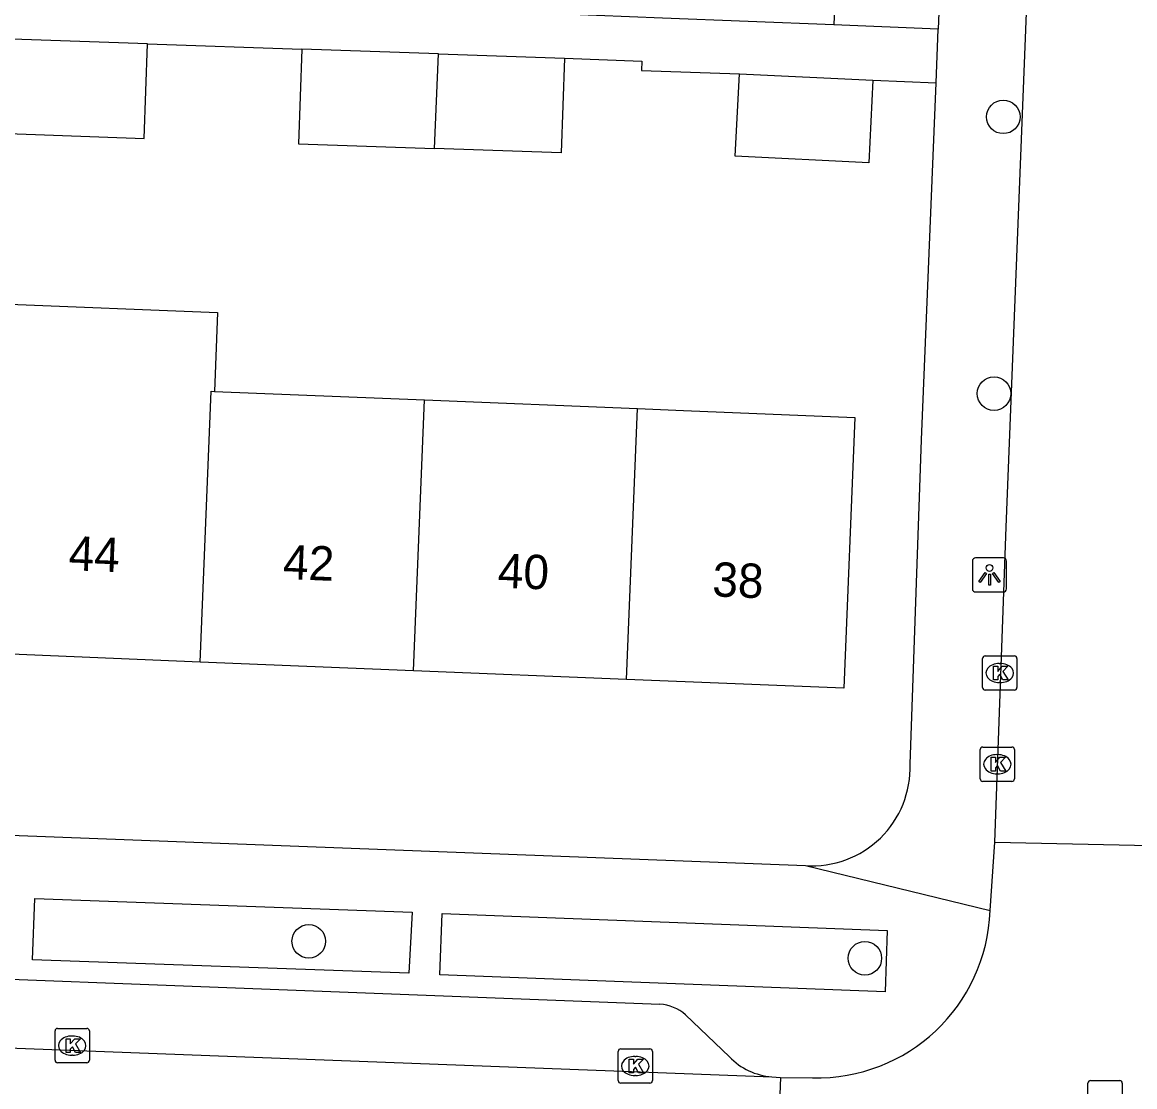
# Model space of a CAD drawing. Extents: x 160732 to 162105, y 387428 to 388479.
# Drawn here: x 161532.74 to 161565.18, y 387751.99 to 387783.01 of the extents above; entities that cross this region are included whole.
import ezdxf

# ---------------------------------------------------------------- set-up
doc = ezdxf.new("R2010")
doc.units = 0
for name, color, linetype in [('IMGEO_Boom', 7, 'Continuous'), ('IMGEO_Kolk', 7, 'Continuous'), ('IMGEO_Lichtpunt', 7, 'Continuous'), ('IMGEO_Pand', 7, 'Continuous'), ('IMGEO_Pand_nummerreeks', 7, 'Continuous'), ('IMGEO_Rijbaan_lokaal_gesloten', 7, 'Continuous'), ('IMGEO_Rijbaan_lokaal_open', 7, 'Continuous'), ('IMGEO_Rioolput', 7, 'Continuous'), ('IMGEO_Voetpad_open', 7, 'Continuous')]:
    doc.layers.add(name, color=color, linetype=linetype)

msp = doc.modelspace()

# ---------------------------------------------------------------- linework, layer by layer
at = {"layer": 'IMGEO_Boom'}
for centre in [(161561.349, 387780.257), (161561.079, 387772.192), (161541.098, 387756.23), (161557.314, 387755.737)]:
    msp.add_circle(centre, 0.489, dxfattribs=at)
at = {"layer": 'IMGEO_Kolk'}
for p, q in [((161560.745, 387763.623), (161560.745, 387764.475)), ((161560.82, 387764.549), (161561.672, 387764.549)), ((161561.233, 387764.329), (161561.258, 387764.329)), ((161561.746, 387764.475), (161561.746, 387763.623)), ((161561.256, 387763.769), (161561.231, 387763.769)), ((161561.672, 387763.549), (161560.82, 387763.549)), ((161560.675, 387760.966), (161560.675, 387761.818)), ((161560.75, 387761.892), (161561.602, 387761.892)), ((161561.676, 387761.818), (161561.676, 387760.966)), ((161561.163, 387761.672), (161561.188, 387761.672)), ((161561.186, 387761.112), (161561.161, 387761.112)), ((161561.602, 387760.892), (161560.75, 387760.892)), ((161533.7, 387752.765), (161533.7, 387753.617)), ((161533.775, 387753.691), (161534.627, 387753.691)), ((161534.701, 387753.617), (161534.701, 387752.765)), ((161534.188, 387753.471), (161534.213, 387753.471)), ((161550.118, 387752.171), (161550.118, 387753.023)), ((161550.193, 387753.097), (161551.045, 387753.097)), ((161551.119, 387753.023), (161551.119, 387752.171)), ((161534.627, 387752.691), (161533.775, 387752.691)), ((161534.211, 387752.911), (161534.186, 387752.911)), ((161550.606, 387752.877), (161550.631, 387752.877)), ((161550.629, 387752.317), (161550.604, 387752.317)), ((161551.045, 387752.097), (161550.193, 387752.097))]:
    msp.add_line(p, q, dxfattribs=at)
for points in [[(161560.745, 387763.623), (161560.745, 387764.475)], [(161560.82, 387764.549), (161561.672, 387764.549)], [(161561.746, 387764.475), (161561.746, 387763.623)], [(161561.066, 387764.249), (161561.189, 387764.249), (161561.189, 387764.098), (161561.319, 387764.249), (161561.483, 387764.249), (161561.337, 387764.098), (161561.49, 387763.849), (161561.338, 387763.849), (161561.253, 387764.013), (161561.189, 387763.946), (161561.189, 387763.849), (161561.066, 387763.849), (161561.066, 387764.249)], [(161561.672, 387763.549), (161560.82, 387763.549)], [(161560.675, 387760.966), (161560.675, 387761.818)], [(161560.75, 387761.892), (161561.602, 387761.892)], [(161561.676, 387761.818), (161561.676, 387760.966)], [(161560.996, 387761.592), (161561.119, 387761.592), (161561.119, 387761.441), (161561.249, 387761.592), (161561.413, 387761.592), (161561.267, 387761.441), (161561.42, 387761.192), (161561.268, 387761.192), (161561.183, 387761.356), (161561.119, 387761.289), (161561.119, 387761.192), (161560.996, 387761.192), (161560.996, 387761.592)], [(161561.602, 387760.892), (161560.75, 387760.892)], [(161533.7, 387752.765), (161533.7, 387753.617)], [(161533.775, 387753.691), (161534.627, 387753.691)], [(161534.701, 387753.617), (161534.701, 387752.765)], [(161534.021, 387753.391), (161534.144, 387753.391), (161534.144, 387753.24), (161534.274, 387753.391), (161534.438, 387753.391), (161534.292, 387753.24), (161534.445, 387752.991), (161534.293, 387752.991), (161534.208, 387753.155), (161534.144, 387753.088), (161534.144, 387752.991), (161534.021, 387752.991), (161534.021, 387753.391)], [(161550.118, 387752.171), (161550.118, 387753.023)], [(161550.193, 387753.097), (161551.045, 387753.097)], [(161551.119, 387753.023), (161551.119, 387752.171)], [(161534.627, 387752.691), (161533.775, 387752.691)], [(161550.439, 387752.797), (161550.562, 387752.797), (161550.562, 387752.646), (161550.692, 387752.797), (161550.856, 387752.797), (161550.71, 387752.646), (161550.863, 387752.397), (161550.711, 387752.397), (161550.626, 387752.561), (161550.562, 387752.494), (161550.562, 387752.397), (161550.439, 387752.397), (161550.439, 387752.797)], [(161551.045, 387752.097), (161550.193, 387752.097)]]:
    msp.add_lwpolyline(points, dxfattribs=at)
for centre, start, end in [((161560.822, 387764.473), 91.552, 178.448), ((161560.822, 387764.473), 91.552, 178.448), ((161561.67, 387764.473), 1.552, 88.448), ((161561.67, 387764.473), 1.552, 88.448), ((161560.822, 387763.625), 181.552, 268.448), ((161560.822, 387763.625), 181.552, 268.448), ((161561.67, 387763.625), 271.552, 358.448), ((161561.67, 387763.625), 271.552, 358.448), ((161560.752, 387761.816), 91.552, 178.448), ((161560.752, 387761.816), 91.552, 178.448), ((161561.6, 387761.816), 1.552, 88.448), ((161561.6, 387761.816), 1.552, 88.448), ((161560.752, 387760.968), 181.552, 268.448), ((161560.752, 387760.968), 181.552, 268.448), ((161561.6, 387760.968), 271.552, 358.448), ((161561.6, 387760.968), 271.552, 358.448), ((161533.777, 387753.615), 91.552, 178.448), ((161533.777, 387753.615), 91.552, 178.448), ((161534.625, 387753.615), 1.552, 88.448), ((161534.625, 387753.615), 1.552, 88.448), ((161550.195, 387753.021), 91.552, 178.448), ((161550.195, 387753.021), 91.552, 178.448), ((161551.043, 387753.021), 1.552, 88.448), ((161551.043, 387753.021), 1.552, 88.448), ((161533.777, 387752.767), 181.552, 268.448), ((161533.777, 387752.767), 181.552, 268.448), ((161534.625, 387752.767), 271.552, 358.448), ((161534.625, 387752.767), 271.552, 358.448), ((161550.195, 387752.173), 181.552, 268.448), ((161550.195, 387752.173), 181.552, 268.448), ((161551.043, 387752.173), 271.552, 358.448), ((161551.043, 387752.173), 271.552, 358.448)]:
    msp.add_arc(centre, 0.0765, start, end, dxfattribs=at)
for centre, major_axis, ratio, start_param, end_param in [((161561.232, 387764.049), (-0.387, 0.002), 0.722429, 4.712389, 7.853982), ((161561.257, 387764.049), (-0.39, 0.002), 0.717154, 1.570796, 4.712389), ((161561.162, 387761.392), (-0.387, 0.002), 0.722429, 4.712389, 7.853982), ((161561.187, 387761.392), (-0.39, 0.002), 0.717154, 1.570796, 4.712389), ((161534.187, 387753.191), (-0.387, 0.002), 0.722429, 4.712389, 7.853982), ((161534.212, 387753.191), (-0.39, 0.002), 0.717154, 1.570796, 4.712389), ((161550.605, 387752.597), (-0.387, 0.002), 0.722429, 4.712389, 7.853982), ((161550.63, 387752.597), (-0.39, 0.002), 0.717154, 1.570796, 4.712389)]:
    msp.add_ellipse(centre, major_axis=major_axis, ratio=ratio, start_param=start_param, end_param=end_param, dxfattribs=at)
at = {"layer": 'IMGEO_Lichtpunt'}
for p, q in [((161560.449, 387767.312), (161560.449, 387766.505)), ((161560.449, 387767.312), (161560.449, 387766.505)), ((161561.351, 387767.407), (161560.543, 387767.407)), ((161561.351, 387767.407), (161560.543, 387767.407)), ((161561.445, 387766.505), (161561.445, 387767.312)), ((161561.445, 387766.505), (161561.445, 387767.312)), ((161560.543, 387766.411), (161561.351, 387766.411)), ((161560.543, 387766.411), (161561.351, 387766.411))]:
    msp.add_line(p, q, dxfattribs=at)
for points in [[(161560.823, 387766.976), (161560.862, 387766.948), (161560.674, 387766.686), (161560.636, 387766.713), (161560.823, 387766.976)], [(161560.925, 387766.928), (161560.972, 387766.928), (161560.972, 387766.606), (161560.925, 387766.606), (161560.925, 387766.928)], [(161561.035, 387766.948), (161561.073, 387766.975), (161561.26, 387766.713), (161561.221, 387766.685), (161561.035, 387766.948)]]:
    msp.add_lwpolyline(points, dxfattribs=at)
msp.add_circle((161560.948, 387767.11), 0.0994, dxfattribs=at)
for centre, start, end in [((161560.543, 387767.312), 90, 180), ((161560.543, 387767.312), 90, 180), ((161561.351, 387767.312), 0, 90), ((161561.351, 387767.312), 0, 90), ((161560.543, 387766.505), 180, 270), ((161560.543, 387766.505), 180, 270), ((161561.351, 387766.505), 270, 0), ((161561.351, 387766.505), 270, 360)]:
    msp.add_arc(centre, 0.0946, start, end, dxfattribs=at)
at = {"layer": 'IMGEO_Pand'}
for points in [[(161556.661, 387789.267), (161556.407, 387782.938)], [(161556.407, 387782.938), (161551.412, 387783.138), (161548.528, 387783.254)], [(161536.397, 387782.387), (161532.447, 387782.525)], [(161532.334, 387779.768), (161536.301, 387779.63), (161536.397, 387782.387)], [(161540.895, 387782.23), (161540.799, 387779.474), (161544.769, 387779.335)], [(161544.881, 387782.092), (161540.895, 387782.23)], [(161544.769, 387779.335), (161544.881, 387782.092)], [(161548.558, 387781.964), (161548.462, 387779.207), (161544.769, 387779.335)], [(161544.881, 387782.092), (161548.558, 387781.964)], [(161557.549, 387781.322), (161557.431, 387778.916), (161553.536, 387779.107), (161553.654, 387781.513)], [(161553.654, 387781.513), (161557.549, 387781.322)], [(161532.038, 387772.513), (161532.132, 387774.811), (161538.441, 387774.556), (161538.347, 387772.257)], [(161537.932, 387764.37), (161538.253, 387772.261), (161538.347, 387772.257)], [(161538.347, 387772.257), (161544.47, 387772.008)], [(161544.148, 387764.117), (161544.47, 387772.008)], [(161544.47, 387772.008), (161550.686, 387771.755)], [(161550.364, 387763.865), (161550.686, 387771.755)], [(161550.686, 387771.755), (161552.027, 387771.701), (161557.022, 387771.498), (161556.701, 387763.607), (161550.364, 387763.865)], [(161537.932, 387764.37), (161531.716, 387764.623)], [(161544.148, 387764.117), (161537.932, 387764.37)], [(161550.364, 387763.865), (161544.148, 387764.117)]]:
    msp.add_lwpolyline(points, dxfattribs=at)
at = {"layer": 'IMGEO_Rijbaan_lokaal_gesloten'}
for points in [[(161514.136, 387753.813), (161554.602, 387752.285)], [(161554.602, 387752.285), (161554.854, 387752.262)]]:
    msp.add_lwpolyline(points, dxfattribs=at)
at = {"layer": 'IMGEO_Rijbaan_lokaal_open'}
for points in [[(161561.103, 387759.123), (161561.429, 387768.304), (161563.808, 387828.271)], [(161560.965, 387757.124), (161561.103, 387759.123)], [(161561.103, 387759.123), (161567.896, 387758.971)], [(161554.854, 387752.262), (161554.792, 387750.763)], [(161554.854, 387752.262), (161555.784, 387752.253)]]:
    msp.add_lwpolyline(points, dxfattribs=at)
msp.add_arc((161555.921, 387757.298), 5.047, 268.4446, 358.0226, dxfattribs=at)
at = {"layer": 'IMGEO_Rioolput'}
for p, q in [((161563.819, 387751.246), (161563.819, 387752.098)), ((161563.894, 387752.172), (161564.746, 387752.172)), ((161564.82, 387752.098), (161564.82, 387751.246))]:
    msp.add_line(p, q, dxfattribs=at)
for points in [[(161563.819, 387751.246), (161563.819, 387752.098)], [(161563.894, 387752.172), (161564.746, 387752.172)], [(161564.82, 387752.098), (161564.82, 387751.246)]]:
    msp.add_lwpolyline(points, dxfattribs=at)
for centre, start, end in [((161563.896, 387752.096), 91.552, 178.448), ((161563.896, 387752.096), 91.552, 178.448), ((161564.744, 387752.096), 1.552, 88.448), ((161564.744, 387752.096), 1.552, 88.448)]:
    msp.add_arc(centre, 0.0765, start, end, dxfattribs=at)
at = {"layer": 'IMGEO_Voetpad_open'}
for points in [[(161561.357, 387830.064), (161559.451, 387782.815)], [(161559.451, 387782.815), (161556.407, 387782.938)], [(161559.388, 387781.248), (161559.451, 387782.815)], [(161536.397, 387782.387), (161540.895, 387782.23)], [(161548.558, 387781.964), (161550.808, 387781.885), (161550.798, 387781.613), (161553.654, 387781.513)], [(161557.549, 387781.322), (161559.388, 387781.248)], [(161558.63, 387761.392), (161558.968, 387770.847), (161559.388, 387781.248)], [(161514.051, 387760.024), (161555.586, 387758.436)], [(161555.586, 387758.436), (161560.965, 387757.124)], [(161544.111, 387757.079), (161544.011, 387755.298), (161533.04, 387755.692), (161533.106, 387757.475), (161544.111, 387757.079)], [(161557.961, 387756.541), (161557.901, 387754.758), (161544.915, 387755.252), (161544.99, 387757.038), (161557.961, 387756.541)], [(161517.488, 387755.699), (161551.339, 387754.394)], [(161552.08, 387754.089), (161553.365, 387752.866)]]:
    msp.add_lwpolyline(points, dxfattribs=at)
for centre, radius, start, end in [((161555.773, 387761.289), 2.859, 266.2456, 2.0738), ((161551.285, 387753.209), 1.186, 47.8816, 87.3737), ((161554.72, 387754.143), 1.862, 223.3065, 266.376)]:
    msp.add_arc(centre, radius, start, end, dxfattribs=at)

# ---------------------------------------------------------------- texts
at = {"layer": 'IMGEO_Pand_nummerreeks'}
for s, rotation, p in [('44', 357.6738, (161534.082, 387767.048)), ('42', 357.6738, (161540.335, 387766.793)), ('40', 357.672, (161546.597, 387766.54)), ('38', 357.672, (161552.853, 387766.286))]:
    msp.add_text(s, height=1, rotation=rotation, dxfattribs=at).set_placement(p)

doc.saveas('drawing.dxf')
